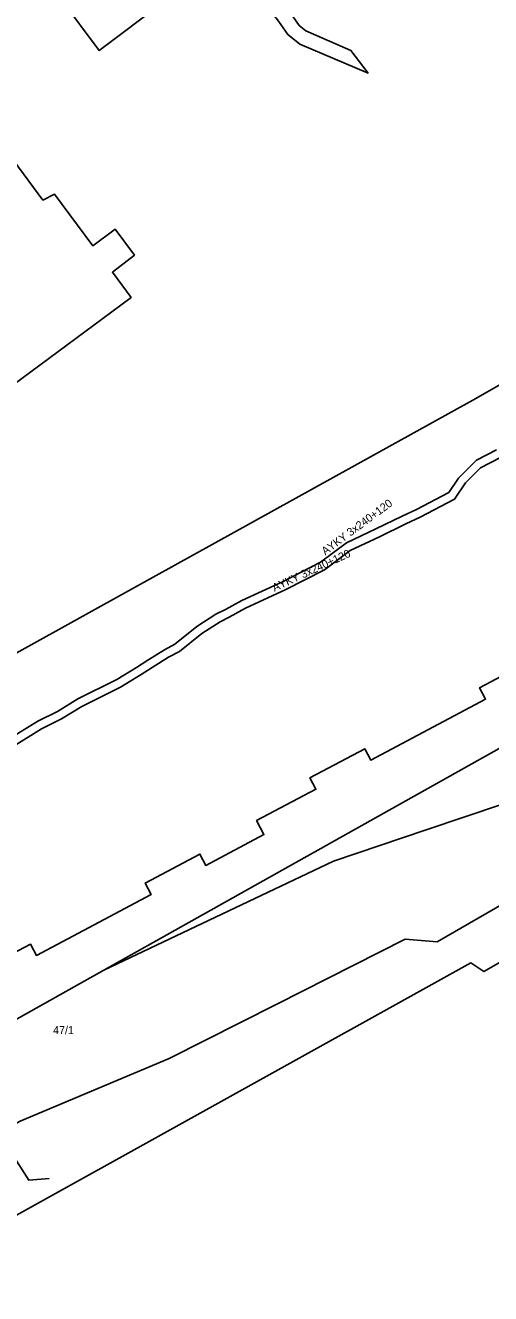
# Model space of a CAD drawing. Extents: x -793400 to -756198, y -1074141 to -1042963.
# Drawn here: x -783012.1 to -782968.4, y -1065232.6 to -1065113.7 of the extents above; entities that cross this region are included whole.
import ezdxf

# ---------------------------------------------------------------- set-up
doc = ezdxf.new("R2010")
doc.units = 0
for name, color, linetype in [('Parcela', 7, 'Continuous'), ('Popiskový text - Parcela', 7, 'Continuous'), ('Popiskový text - Vedení nn kabelové', 7, 'Continuous'), ('Spojnice vn', 7, 'Continuous'), ('Vedení 22 kV kabelové', 7, 'Continuous'), ('Vedení nn kabelové', 7, 'Continuous')]:
    doc.layers.add(name, color=color, linetype=linetype)

msp = doc.modelspace()

# ---------------------------------------------------------------- linework, layer by layer
at = {"layer": 'Parcela'}
for points in [[(-783004.14, -1065092.63), (-783016.02, -1065101.47), (-783012.47, -1065106.24), (-783013.43, -1065106.95), (-783009.74, -1065111.92), (-783008.78, -1065111.2), (-783005.18, -1065116.04), (-782993.21, -1065107.04), (-782988.33, -1065113.31), (-782987.48, -1065114.54), (-782986.34, -1065115.46), (-782979.93, -1065118.16), (-782981.55, -1065116.06), (-782985.78, -1065114.21), (-782986.41, -1065113.7), (-782987.26, -1065112.48), (-782992.25, -1065106.31), (-782994.06, -1065103.93), (-782992.08, -1065102.43), (-782993.8, -1065099.97), (-782995.87, -1065101.54), (-782999.62, -1065096.6), (-783000.58, -1065097.33)], [(-783014.05, -1065125.19), (-783025.98, -1065133.9), (-783022.33, -1065138.79), (-783023.28, -1065139.5), (-783019.56, -1065144.5), (-783018.61, -1065143.79), (-783014.98, -1065148.66), (-783003.14, -1065139.91), (-783002.18, -1065139.2), (-783003.93, -1065136.83), (-783001.86, -1065135.23), (-783003.66, -1065132.8), (-783005.75, -1065134.35), (-783009.37, -1065129.5), (-783010.44, -1065130.07)]]:
    msp.add_lwpolyline(points, close=True, dxfattribs=at)
for points in [[(-782922.97, -1065121.94), (-782970.12, -1065148.81), (-783001.86, -1065166.39), (-783033.5, -1065183.9), (-783028.8, -1065193.52), (-783022.19, -1065205.49), (-783021.65, -1065206.48), (-783016.19, -1065203.58), (-783016.75, -1065202.52), (-783011.62, -1065199.81), (-783011.06, -1065200.87), (-783000.28, -1065195.15), (-783000.84, -1065194.09), (-782995.72, -1065191.38), (-782995.16, -1065192.44), (-782989.71, -1065189.55), (-782990.4, -1065188.24), (-782984.83, -1065185.29), (-782985.39, -1065184.23), (-782980.25, -1065181.5), (-782979.69, -1065182.56), (-782968.91, -1065176.85), (-782969.47, -1065175.79), (-782964.35, -1065173.07)], [(-782868.17, -1065138.89), (-782973.46, -1065199.59), (-782976.47, -1065199.34), (-782988.51, -1065205.44), (-782998.61, -1065210.55), (-783012.58, -1065216.42), (-783030.13, -1065225.97), (-783047.29, -1065238.34)], [(-782904.27, -1065145.97), (-783004.72, -1065202.26), (-783050.92, -1065228.15), (-783111, -1065259.46)], [(-782802.96, -1065191.56), (-783035.19, -1065351.07), (-783035.53, -1065350.83), (-783038.17, -1065350.24), (-783040.99, -1065346.21), (-783044.07, -1065348.33), (-783047.92, -1065345.19), (-783053.56, -1065344.29), (-783058.74, -1065346.24), (-783070.11, -1065329.81), (-783075.77, -1065329.23), (-783091.97, -1065306.14), (-783098.16, -1065310.4), (-783100.87, -1065306.26), (-783112.47, -1065288.65), (-783115.75, -1065285.08), (-783075.98, -1065264), (-783047.31, -1065247.47), (-783047.3, -1065244.78), (-783016.9, -1065227.41), (-782970.29, -1065201.58), (-782969.82, -1065201.89), (-782969.07, -1065202.37), (-782882.22, -1065152.82)], [(-783169.31, -1065352.34), (-783175.94, -1065340.1), (-783182.62, -1065330.47), (-783184.48, -1065327.78), (-783187.81, -1065328.54), (-783187.72, -1065300.11), (-783177.68, -1065296.84), (-783173.32, -1065294.4), (-783173.16, -1065294.31), (-783156.73, -1065285.12), (-783140.65, -1065276.14), (-783135.72, -1065273.37), (-783134.47, -1065275.89), (-783125.74, -1065270.93), (-783125.51, -1065270.04), (-783124.29, -1065266.93), (-783111, -1065259.46), (-783050.92, -1065228.15), (-783004.72, -1065202.26), (-782983.18, -1065192.04), (-782974.5, -1065189.1), (-782967.33, -1065186.68)]]:
    msp.add_lwpolyline(points, dxfattribs=at)
at = {"layer": 'Spojnice vn'}
msp.add_lwpolyline([(-783013.37, -1065219.44), (-783011.78, -1065221.95), (-783009.87, -1065221.78)], dxfattribs=at)
at = {"layer": 'Vedení 22 kV kabelové'}
msp.add_lwpolyline([(-783013.37, -1065219.44), (-783011.78, -1065221.95), (-783009.87, -1065221.78)], dxfattribs=at)
at = {"layer": 'Vedení nn kabelové'}
for points in [[(-783013.6, -1065180.56), (-783010.92, -1065178.9), (-783009.09, -1065178.01), (-783007.17, -1065176.83), (-783003.51, -1065175.02), (-783001.66, -1065173.88), (-783000.61, -1065173.2), (-782999.05, -1065172.22), (-782998.08, -1065171.71), (-782996, -1065170.04), (-782994.22, -1065168.89), (-782993.33, -1065168.45), (-782991.79, -1065167.6), (-782987.98, -1065165.84), (-782984.39, -1065164.02), (-782981.95, -1065162.21), (-782979.2, -1065160.9), (-782976.75, -1065159.7), (-782975.4, -1065159.06), (-782972.37, -1065157.47), (-782971.46, -1065156.13), (-782969.76, -1065154.46), (-782967.88, -1065153.48)], [(-783013.24, -1065181.28), (-783010.57, -1065179.62), (-783008.7, -1065178.71), (-783006.78, -1065177.53), (-783003.16, -1065175.74), (-783001.23, -1065174.55), (-783000.18, -1065173.87), (-782998.65, -1065172.91), (-782997.64, -1065172.38), (-782995.53, -1065170.69), (-782993.82, -1065169.59), (-782992.97, -1065169.16), (-782991.45, -1065168.33), (-782987.64, -1065166.57), (-782984.03, -1065164.73), (-782981.61, -1065162.93), (-782978.85, -1065161.62), (-782976.4, -1065160.42), (-782975.06, -1065159.78), (-782971.82, -1065158.09), (-782970.8, -1065156.58), (-782969.39, -1065155.17), (-782967.52, -1065154.19)]]:
    msp.add_lwpolyline(points, dxfattribs=at)

# ---------------------------------------------------------------- texts
at = {"layer": 'Popiskový text - Parcela'}
msp.add_text('47/1', height=0.75, dxfattribs=at).set_placement((-783009.49, -1065208.25))
at = {"layer": 'Popiskový text - Vedení nn kabelové'}
for rotation, p in [(36.5547, (-782983.96, -1065163.38)), (24.8091, (-782988.72, -1065166.79))]:
    msp.add_text('AYKY 3x240+120', height=0.75, rotation=rotation, dxfattribs=at).set_placement(p)

doc.saveas('drawing.dxf')
